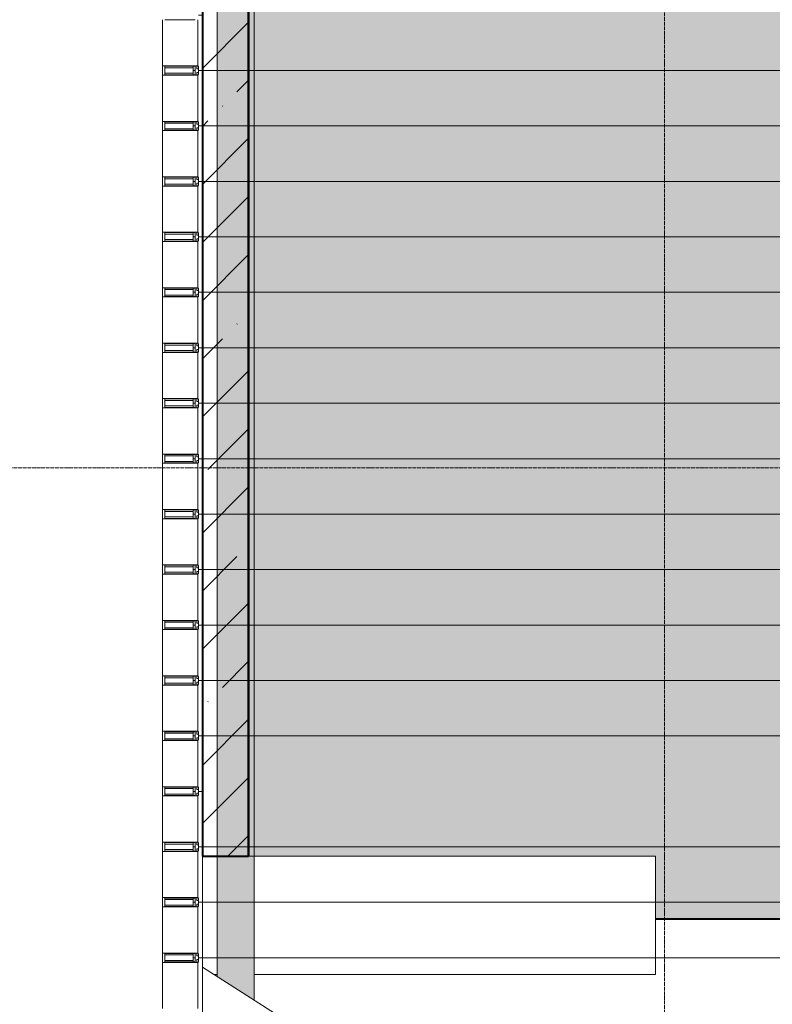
# Model space of a CAD drawing. Header units: millimetres. Extents: x -135639 to 224623, y -383017 to -59102.
# Tile 442 of 494: x 91625 to 95696, y -124924 to -119596. Entities that reach past the tile are written whole.
import ezdxf

# ---------------------------------------------------------------- set-up
doc = ezdxf.new("R2010")
doc.units = ezdxf.units.MM
for name, pattern in [('Линия сетки', [25, 20, -2.5, 0, -2.5]), ('Сверху', [3.96875, 2.38125, -1.5875]), ('Сверху_2_', [4.5, 3, -1.5])]:
    doc.linetypes.add(name, pattern=pattern)
for name, color, linetype, lineweight in [('A-000-M_MASS', 7, 'Continuous', 18), ('A-200-M_WALL', 7, 'Continuous', 18), ('A-200-M_WALL_EXT', 7, 'Continuous', 18), ('A-200-M_WALL_PAT', 7, 'Continuous', 40), ('A-214-M_CURT_WALL', 7, 'Continuous', 18), ('A-215-M_CURT_PANEL', 7, 'Continuous', 18), ('A-242-M_STAIR', 7, 'Continuous', 18), ('A-242-MB_STAIR', 7, 'Сверху_2_', 18), ('Z-030-M_GRID', 7, 'Continuous', 9), ('Z-060-M_DETAIL', 7, 'Continuous', 18)]:
    doc.layers.add(name, color=color, linetype=linetype, lineweight=lineweight)

# ---------------------------------------------------------------- blocks, each defined once
blk = doc.blocks.new('135_SLK_GD_AR_rvt-1-B1_-7_650_')
at = {"layer": 'A-242-M_STAIR', "color": 253, "true_color": 0xaaaaaa}
blk.add_line((100750, 67850), (100750, 68099.7), dxfattribs=at)
at = {"layer": 'A-242-MB_STAIR', "color": 253, "linetype": 'Сверху', "true_color": 0xaaaaaa}
for p, q in [((100750, 73550), (100750, 72950)), ((100750, 72950), (119900, 72950)), ((100750, 69350), (100750, 72950)), ((100750, 72950), (119900, 72950)), ((100750, 72650), (119600, 72650)), ((100750, 72650), (119600, 72650)), ((100750, 72350), (119300, 72350)), ((100750, 72350), (119300, 72350)), ((100750, 72050), (119000, 72050)), ((100750, 72050), (119000, 72050)), ((100750, 71750), (118700, 71750)), ((100750, 71750), (118700, 71750)), ((100750, 71450), (118400, 71450)), ((100750, 71450), (118400, 71450)), ((100750, 71150), (118100, 71150)), ((100750, 71150), (118100, 71150)), ((100750, 70850), (117800, 70850)), ((100750, 70850), (117800, 70850)), ((100750, 70550), (117500, 70550)), ((100750, 70550), (117500, 70550)), ((100750, 70250), (117200, 70250)), ((100750, 70250), (117200, 70250)), ((100750, 69950), (116900, 69950)), ((100750, 69950), (116900, 69950)), ((100750, 69650), (116600, 69650)), ((100750, 69650), (116600, 69650)), ((100750, 69350), (100750, 68750)), ((100750, 69350), (116300, 69350)), ((100750, 69350), (116300, 69350)), ((100750, 68750), (115700, 68750)), ((100750, 68099.7), (100750, 68750)), ((100750, 68750), (115700, 68750)), ((100750, 68450), (115400, 68450)), ((100750, 68450), (115400, 68450)), ((100750, 68150), (115100, 68150)), ((100750, 68150), (115100, 68150))]:
    blk.add_line(p, q, dxfattribs=at)
at = {"layer": 'A-242-MB_STAIR', "color": 253, "linetype": 'Continuous', "true_color": 0xaaaaaa}
blk.add_line((106319.7, 64542.2), (100750, 68099.7), dxfattribs=at)
blk = doc.blocks.new('Засыпка керамзитовым гравием - Засыпка керамзитовым гравием-4842929-B1_-7_650_')
at = {"layer": 'A-000-M_MASS', "lineweight": 9, "true_color": 0xaaaaaa}
h = blk.add_hatch(dxfattribs=at)
h.set_pattern_fill('FP_211', color=253, style=0, pattern_type=2)
h.set_pattern_definition([(0, (-14349.74, -59900.205), (200, 50), [3.353, -146.647, 3.353, -11.647, -800]), (0, (-14349.74, -59900.205), (200, 50), [-165, 3.353, -296.647, 3.353, -146.647, -350]), (0, (-14349.74, -59900.205), (200, 50), [-615, 3.353, -96.647, 3.353, -246.647]), (120, (-14273.54, -59875.205), (-143.30127, 148.20508), [3.353, -146.647, 3.353, -11.647, -800]), (120, (-14273.54, -59875.205), (-143.30127, 148.20508), [-165, 3.353, -296.647, 3.353, -146.647, -350]), (120, (-14273.54, -59875.205), (-143.30127, 148.20508), [-615, 3.353, -96.647, 3.353, -246.647]), (240, (-14249.74, -59773.205), (-56.69873, -198.20508), [3.353, -146.647, 3.353, -11.647, -800]), (240, (-14249.74, -59773.205), (-56.69873, -198.20508), [-165, 3.353, -296.647, 3.353, -146.647, -350]), (240, (-14249.74, -59773.205), (-56.69873, -198.20508), [-615, 3.353, -96.647, 3.353, -246.647])])
h.paths.add_polyline_path([(92535.3, 8459.7), (92535.3, 17204.1), (86650.3, 17204.1), (86650.3, 8799.8), (88850.3, 8799.8), (88850.3, 8459.7), (90877.9, 8459.7)])
at = {"layer": 'A-000-M_MASS', "color": 253, "lineweight": 40, "true_color": 0xaaaaaa}
for p, q in [((86650.3, 17204.1), (86650.3, 8799.8)), ((88850.3, 8459.7), (92535.3, 8459.7))]:
    blk.add_line(p, q, dxfattribs=at)
at = {"layer": 'A-000-M_MASS', "color": 253, "true_color": 0xaaaaaa}
for p, q in [((86650.3, 8799.8), (88850.3, 8799.8)), ((88850.3, 8799.8), (88850.3, 8459.7)), ((88850.3, 8459.7), (88850.3, 8159.6)), ((88850.3, 8159.6), (86680.3, 8159.6))]:
    blk.add_line(p, q, dxfattribs=at)
blk = doc.blocks.new('135_SLK_K1-2-3_KR_rvt-1-B1_-7_650_')
at = {"layer": 'A-200-M_WALL_PAT', "lineweight": 9, "true_color": 0xaaaaaa}
h = blk.add_hatch(dxfattribs=at)
h.set_pattern_fill('FP_20', color=253, style=0, pattern_type=2)
h.set_pattern_definition([(45, (0, 0), (-314.309, 314.309), []), (45, (314.3, 0), (-314.309, 314.309), [555.625, -111.125, 3.353, -107.772])])
h.paths.add_polyline_path([(101000, 68700), (101000, 77100), (100750, 77100), (100750, 68700)])
at = {"layer": 'A-200-M_WALL_EXT', "color": 253, "lineweight": 40, "true_color": 0xaaaaaa}
for p, q in [((100750, 77100), (100750, 68700)), ((101000, 68700), (101000, 77100)), ((100750, 68700), (101000, 68700))]:
    blk.add_line(p, q, dxfattribs=at)
at = {"layer": 'A-200-M_WALL_EXT', "color": 253, "true_color": 0xaaaaaa}
blk.add_line((100830, 68059), (100813.8, 68059), dxfattribs=at)
at = {"layer": 'A-000-M_MASS', "color": 253, "lineweight": 18, "true_color": 0xaaaaaa}
blk.add_blockref('Засыпка керамзитовым гравием - Засыпка керамзитовым гравием-4842929-B1_-7_650_', (14349.7, 59900.2), dxfattribs=at)
blk = doc.blocks.new('System Panel - A_PAN_Стемалит_25 mm-6404379-B1_-7_650_')
at = {"layer": 'A-215-M_CURT_PANEL', "color": 253, "lineweight": 5, "true_color": 0xaaaaaa}
for p, q in [((150, 0), (-150, 0)), ((-150, 0), (-150, -20)), ((-125, -25), (125, -25)), ((150, -20), (150, 0))]:
    blk.add_line(p, q, dxfattribs=at)
blk = doc.blocks.new('Rectangular Mullion - R_InvisibleFrame_50Wx250H ДЛЯ 25 ММ-6446395-B1_-7_650_')
at = {"layer": 'A-214-M_CURT_WALL', "color": 253, "lineweight": 5, "true_color": 0xaaaaaa}
blk.add_line((100535, 76275), (100535, 76525), dxfattribs=at)
blk = doc.blocks.new('Rectangular Mullion - R_InvisibleFrame_50Wx250H ДЛЯ 25 ММ-6446406-B1_-7_650_')
at = {"layer": 'A-214-M_CURT_WALL', "color": 253, "lineweight": 5, "true_color": 0xaaaaaa}
for p, q in [((-50, 202.3), (-50, 38.6)), ((0, 38.6), (0, 202.3))]:
    blk.add_line(p, q, dxfattribs=at)
blk = doc.blocks.new('System Panel - A_PAN_Стемалит_25 mm-6404383-B1_-7_650_')
at = {"layer": 'A-215-M_CURT_PANEL', "color": 253, "lineweight": 5, "true_color": 0xaaaaaa}
for p, q in [((150, 0), (-150, 0)), ((-150, 0), (-150, -20)), ((150, -20), (150, 0)), ((-125, -25), (125, -25))]:
    blk.add_line(p, q, dxfattribs=at)
blk = doc.blocks.new('Rectangular Mullion - 50Wx250H-3927046-B1_-7_650_')
at = {"layer": 'Z-060-M_DETAIL', "color": 253, "lineweight": 5, "true_color": 0xaaaaaa}
for p, q in [((0, 250), (-25, 250)), ((-25, 250), (-25, 237.3)), ((-25, 65.2), (-25, 250)), ((-25, 250), (0, 250)), ((-23, 237.3), (0, 237.3)), ((-23, 237.3), (0, 237.3)), ((-23, 237.3), (-23, 73.6)), ((0, 237.3), (-14.9, 237.3)), ((-14.9, 237.3), (-14.9, 84)), ((-14.9, 84), (-14.9, 237.3)), ((25, 250), (0, 250)), ((25, 250), (0, 250)), ((14.9, 237.3), (0, 237.3)), ((0, 237.3), (23, 237.3)), ((23, 237.3), (0, 237.3)), ((14.9, 84), (14.9, 237.3)), ((14.9, 84), (14.9, 237.3)), ((23, 237.3), (23, 73.6)), ((25, 237.3), (25, 250)), ((25, 65.2), (25, 250)), ((-25, 73.6), (-25, 65.2)), ((-25, 65.2), (-25, 60.2)), ((-10, 65.2), (-25, 65.2)), ((-25, 65.2), (-25, 60.2)), ((-25, 65.2), (-10, 65.2)), ((-10, 65.2), (-25, 65.2)), ((0, 84), (-23, 84)), ((-23, 84), (-23, 73.6)), ((0, 84), (-23, 84)), ((-23, 73.6), (0, 73.6)), ((0, 73.6), (-23, 73.6)), ((-0.5, 73.6), (-23, 73.6)), ((-14.9, 84), (0, 84)), ((-10, 55), (-14, 55)), ((-14, 55), (-10, 55)), ((-10, 55), (-10, 65.2)), ((-10, 65.2), (-10, 55)), ((-10, 55), (-10, 65.2)), ((-10, 55), (0, 55)), ((0, 55), (-10, 55)), ((0, 84), (14.9, 84)), ((23, 84), (0, 84)), ((0, 84), (0, 73.6)), ((0, 84), (23, 84)), ((0, 73.6), (0, 84)), ((0, 73.6), (23, 73.6)), ((23, 73.6), (0, 73.6)), ((0, 55), (10, 55)), ((0, 55), (10, 55)), ((0.5, 73.6), (23, 73.6)), ((10, 65.2), (10, 55)), ((25, 65.2), (10, 65.2)), ((10, 55), (10, 65.2)), ((10, 65.2), (25, 65.2)), ((10, 65.2), (25, 65.2)), ((10, 55), (10, 65.2)), ((10, 55), (14, 55)), ((10, 55), (14, 55)), ((23, 73.6), (23, 84)), ((25, 65.2), (25, 73.6)), ((25, 65.2), (25, 60.2)), ((25, 60.2), (25, 65.2))]:
    blk.add_line(p, q, dxfattribs=at)
for centre, start, end in [((-14, 69.1), 218.9723, 270), ((-14, 69.1), 218.9723, 270), ((-14, 69.1), 218.9723, 270), ((14, 69.1), 270, 321.0277), ((14, 69.1), 270, 321.0277), ((14, 69.1), 270, 321.0277)]:
    blk.add_arc(centre, 14.1, start, end, dxfattribs=at)
blk = doc.blocks.new('Rectangular Mullion - R_InvisibleFrame_50Wx250H ДЛЯ 25 ММ-6446408-B1_-7_650_')
at = {"layer": 'A-214-M_CURT_WALL', "color": 253, "lineweight": 5, "true_color": 0xaaaaaa}
for p, q in [((-50, 202.3), (-50, 38.6)), ((0, 38.6), (0, 202.3))]:
    blk.add_line(p, q, dxfattribs=at)
blk = doc.blocks.new('System Panel - A_PAN_Стемалит_25 mm-6404387-B1_-7_650_')
at = {"layer": 'A-215-M_CURT_PANEL', "color": 253, "lineweight": 5, "true_color": 0xaaaaaa}
for p, q in [((150, 0), (-150, 0)), ((-150, 0), (-150, -20)), ((-125, -25), (125, -25)), ((150, -20), (150, 0))]:
    blk.add_line(p, q, dxfattribs=at)
blk = doc.blocks.new('Rectangular Mullion - R_InvisibleFrame_50Wx250H ДЛЯ 25 ММ-6446410-B1_-7_650_')
at = {"layer": 'A-214-M_CURT_WALL', "color": 253, "lineweight": 5, "true_color": 0xaaaaaa}
for p, q in [((-50, 202.3), (-50, 38.6)), ((0, 38.6), (0, 202.3))]:
    blk.add_line(p, q, dxfattribs=at)
blk = doc.blocks.new('System Panel - A_PAN_Стемалит_25 mm-6404391-B1_-7_650_')
at = {"layer": 'A-215-M_CURT_PANEL', "color": 253, "lineweight": 5, "true_color": 0xaaaaaa}
for p, q in [((150, 0), (-150, 0)), ((-150, 0), (-150, -20)), ((150, -20), (150, 0)), ((-125, -25), (125, -25))]:
    blk.add_line(p, q, dxfattribs=at)
blk = doc.blocks.new('Rectangular Mullion - R_InvisibleFrame_50Wx250H ДЛЯ 25 ММ-6446412-B1_-7_650_')
at = {"layer": 'A-214-M_CURT_WALL', "color": 253, "lineweight": 5, "true_color": 0xaaaaaa}
for p, q in [((-50, 202.3), (-50, 38.6)), ((0, 38.6), (0, 202.3))]:
    blk.add_line(p, q, dxfattribs=at)
blk = doc.blocks.new('System Panel - A_PAN_Стемалит_25 mm-6404395-B1_-7_650_')
at = {"layer": 'A-215-M_CURT_PANEL', "color": 253, "lineweight": 5, "true_color": 0xaaaaaa}
for p, q in [((150, 0), (-150, 0)), ((-150, 0), (-150, -20)), ((150, -20), (150, 0)), ((-125, -25), (125, -25))]:
    blk.add_line(p, q, dxfattribs=at)
blk = doc.blocks.new('Rectangular Mullion - R_InvisibleFrame_50Wx250H ДЛЯ 25 ММ-6446414-B1_-7_650_')
at = {"layer": 'A-214-M_CURT_WALL', "color": 253, "lineweight": 5, "true_color": 0xaaaaaa}
for p, q in [((-50, 202.3), (-50, 38.6)), ((0, 38.6), (0, 202.3))]:
    blk.add_line(p, q, dxfattribs=at)
blk = doc.blocks.new('System Panel - A_PAN_Стемалит_25 mm-V366-B1_-7_650_')
at = {"layer": 'A-215-M_CURT_PANEL', "color": 253, "lineweight": 5, "true_color": 0xaaaaaa}
for p, q in [((150, 0), (-150, 0)), ((-150, 0), (-150, -20)), ((150, -20), (150, 0)), ((-125, -25), (124.3, -25))]:
    blk.add_line(p, q, dxfattribs=at)
blk = doc.blocks.new('Rectangular Mullion - R_InvisibleFrame_50Wx250H ДЛЯ 25 ММ-V367-B1_-7_650_')
at = {"layer": 'A-214-M_CURT_WALL', "color": 253, "lineweight": 5, "true_color": 0xaaaaaa}
blk.add_line((100535, 69675.7), (100535, 69925), dxfattribs=at)
blk = doc.blocks.new('System Panel - A_PAN_Стемалит_25 mm-6404399-B1_-7_650_')
at = {"layer": 'A-215-M_CURT_PANEL', "color": 253, "lineweight": 5, "true_color": 0xaaaaaa}
for p, q in [((150, 0), (-150, 0)), ((-150, 0), (-150, -20)), ((-125, -25), (125, -25)), ((150, -20), (150, 0))]:
    blk.add_line(p, q, dxfattribs=at)
blk = doc.blocks.new('Rectangular Mullion - R_InvisibleFrame_50Wx250H ДЛЯ 25 ММ-6446416-B1_-7_650_')
at = {"layer": 'A-214-M_CURT_WALL', "color": 253, "lineweight": 5, "true_color": 0xaaaaaa}
for p, q in [((-50, 202.3), (-50, 38.6)), ((0, 38.6), (0, 202.3))]:
    blk.add_line(p, q, dxfattribs=at)
blk = doc.blocks.new('System Panel - A_PAN_Стемалит_25 mm-6404403-B1_-7_650_')
at = {"layer": 'A-215-M_CURT_PANEL', "color": 253, "lineweight": 5, "true_color": 0xaaaaaa}
for p, q in [((150, 0), (-150, 0)), ((-150, 0), (-150, -20)), ((150, -20), (150, 0)), ((-125, -25), (125, -25))]:
    blk.add_line(p, q, dxfattribs=at)
blk = doc.blocks.new('Rectangular Mullion - R_InvisibleFrame_50Wx250H ДЛЯ 25 ММ-6467977-B1_-7_650_')
at = {"layer": 'A-214-M_CURT_WALL', "color": 253, "lineweight": 5, "true_color": 0xaaaaaa}
for p, q in [((-50, 202.3), (-50, 38.6)), ((0, 38.6), (0, 202.3))]:
    blk.add_line(p, q, dxfattribs=at)
blk = doc.blocks.new('System Panel - A_PAN_Стемалит_25 mm-V368-B1_-7_650_')
at = {"layer": 'A-215-M_CURT_PANEL', "color": 253, "lineweight": 5, "true_color": 0xaaaaaa}
for p, q in [((-99.7, 0), (-150, 0)), ((-150, 0), (-150, -20)), ((150, -20), (150, 0)), ((-125, -25), (125, -25))]:
    blk.add_line(p, q, dxfattribs=at)
blk = doc.blocks.new('135_SLK_K3_AR_FCD_rvt-1-B1_-7_650_')
at = {"layer": 'A-200-M_WALL_PAT', "lineweight": 18, "true_color": 0xcbcbcb}
blk.add_hatch(color=9, dxfattribs=at).paths.add_polyline_path([(101030, 67920.9), (101030, 77200), (100830, 77200), (100830, 68048.6), (100922.9, 67989.3)])
at = {"layer": 'A-200-M_WALL', "color": 253, "lineweight": 9, "true_color": 0xaaaaaa}
for p, q in [((100830, 77200), (100830, 68150)), ((101030, 68150), (101030, 77200)), ((100830, 68150), (100830, 68048.6)), ((101030, 67920.9), (101030, 68150))]:
    blk.add_line(p, q, dxfattribs=at)
at = {"layer": 'A-214-M_CURT_WALL', "color": 253, "lineweight": 5, "true_color": 0xaaaaaa, "rotation": 89.99999999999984}
for name, p in [('Rectangular Mullion - R_InvisibleFrame_50Wx250H ДЛЯ 25 ММ-6446406-B1_-7_650_', (100750, 73275)), ('Rectangular Mullion - R_InvisibleFrame_50Wx250H ДЛЯ 25 ММ-6446408-B1_-7_650_', (100750, 72975)), ('Rectangular Mullion - R_InvisibleFrame_50Wx250H ДЛЯ 25 ММ-6446408-B1_-7_650_', (100750, 72675)), ('Rectangular Mullion - R_InvisibleFrame_50Wx250H ДЛЯ 25 ММ-6446408-B1_-7_650_', (100750, 72375)), ('Rectangular Mullion - R_InvisibleFrame_50Wx250H ДЛЯ 25 ММ-6446410-B1_-7_650_', (100750, 72075)), ('Rectangular Mullion - R_InvisibleFrame_50Wx250H ДЛЯ 25 ММ-6446410-B1_-7_650_', (100750, 71775)), ('Rectangular Mullion - R_InvisibleFrame_50Wx250H ДЛЯ 25 ММ-6446410-B1_-7_650_', (100750, 71475)), ('Rectangular Mullion - R_InvisibleFrame_50Wx250H ДЛЯ 25 ММ-6446412-B1_-7_650_', (100750, 71175)), ('Rectangular Mullion - R_InvisibleFrame_50Wx250H ДЛЯ 25 ММ-6446412-B1_-7_650_', (100750, 70875)), ('Rectangular Mullion - R_InvisibleFrame_50Wx250H ДЛЯ 25 ММ-6446412-B1_-7_650_', (100750, 70575)), ('Rectangular Mullion - R_InvisibleFrame_50Wx250H ДЛЯ 25 ММ-6446414-B1_-7_650_', (100750, 70275)), ('Rectangular Mullion - R_InvisibleFrame_50Wx250H ДЛЯ 25 ММ-6446414-B1_-7_650_', (100750, 69975)), ('Rectangular Mullion - R_InvisibleFrame_50Wx250H ДЛЯ 25 ММ-6446414-B1_-7_650_', (100750, 69675)), ('Rectangular Mullion - R_InvisibleFrame_50Wx250H ДЛЯ 25 ММ-6446416-B1_-7_650_', (100750, 69375)), ('Rectangular Mullion - R_InvisibleFrame_50Wx250H ДЛЯ 25 ММ-6446416-B1_-7_650_', (100750, 69075)), ('Rectangular Mullion - R_InvisibleFrame_50Wx250H ДЛЯ 25 ММ-6467977-B1_-7_650_', (100750, 68775)), ('Rectangular Mullion - R_InvisibleFrame_50Wx250H ДЛЯ 25 ММ-6467977-B1_-7_650_', (100750, 68475)), ('Rectangular Mullion - R_InvisibleFrame_50Wx250H ДЛЯ 25 ММ-6467977-B1_-7_650_', (100750, 68175))]:
    blk.add_blockref(name, p, dxfattribs=at)
at = {"layer": 'A-214-M_CURT_WALL', "color": 253, "lineweight": 5, "true_color": 0xaaaaaa}
for name, p in [('Rectangular Mullion - R_InvisibleFrame_50Wx250H ДЛЯ 25 ММ-6446395-B1_-7_650_', (0, -3300)), ('Rectangular Mullion - R_InvisibleFrame_50Wx250H ДЛЯ 25 ММ-6446395-B1_-7_650_', (0, -3600)), ('Rectangular Mullion - R_InvisibleFrame_50Wx250H ДЛЯ 25 ММ-6446395-B1_-7_650_', (0, -3900)), ('Rectangular Mullion - R_InvisibleFrame_50Wx250H ДЛЯ 25 ММ-6446395-B1_-7_650_', (0, -4200)), ('Rectangular Mullion - R_InvisibleFrame_50Wx250H ДЛЯ 25 ММ-6446395-B1_-7_650_', (0, -4500)), ('Rectangular Mullion - R_InvisibleFrame_50Wx250H ДЛЯ 25 ММ-6446395-B1_-7_650_', (0, -4800)), ('Rectangular Mullion - R_InvisibleFrame_50Wx250H ДЛЯ 25 ММ-6446395-B1_-7_650_', (0, -5100)), ('Rectangular Mullion - R_InvisibleFrame_50Wx250H ДЛЯ 25 ММ-6446395-B1_-7_650_', (0, -5400)), ('Rectangular Mullion - R_InvisibleFrame_50Wx250H ДЛЯ 25 ММ-6446395-B1_-7_650_', (0, -5700)), ('Rectangular Mullion - R_InvisibleFrame_50Wx250H ДЛЯ 25 ММ-6446395-B1_-7_650_', (0, -6000)), ('Rectangular Mullion - R_InvisibleFrame_50Wx250H ДЛЯ 25 ММ-6446395-B1_-7_650_', (0, -6300)), ('Rectangular Mullion - R_InvisibleFrame_50Wx250H ДЛЯ 25 ММ-V367-B1_-7_650_', (0, 0)), ('Rectangular Mullion - R_InvisibleFrame_50Wx250H ДЛЯ 25 ММ-6446395-B1_-7_650_', (0, -6900)), ('Rectangular Mullion - R_InvisibleFrame_50Wx250H ДЛЯ 25 ММ-6446395-B1_-7_650_', (0, -7200)), ('Rectangular Mullion - R_InvisibleFrame_50Wx250H ДЛЯ 25 ММ-6446395-B1_-7_650_', (0, -7500)), ('Rectangular Mullion - R_InvisibleFrame_50Wx250H ДЛЯ 25 ММ-6446395-B1_-7_650_', (0, -7800)), ('Rectangular Mullion - R_InvisibleFrame_50Wx250H ДЛЯ 25 ММ-6446395-B1_-7_650_', (0, -8100)), ('Rectangular Mullion - R_InvisibleFrame_50Wx250H ДЛЯ 25 ММ-6446395-B1_-7_650_', (0, -8400))]:
    blk.add_blockref(name, p, dxfattribs=at)
at = {"layer": 'A-214-M_CURT_WALL', "color": 253, "lineweight": 5, "true_color": 0xaaaaaa, "extrusion": (0, 0, -1), "rotation": 270.0000000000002}
for p in [(-100785, 72950), (-100785, 72650), (-100785, 72350), (-100785, 72050), (-100785, 71750), (-100785, 71450), (-100785, 71150), (-100785, 70850), (-100785, 70550), (-100785, 70250), (-100785, 69950), (-100785, 69650), (-100785, 69350), (-100785, 69050), (-100785, 68750), (-100785, 68450), (-100785, 68150)]:
    blk.add_blockref('Rectangular Mullion - 50Wx250H-3927046-B1_-7_650_', p, dxfattribs=at)
at = {"layer": 'A-215-M_CURT_PANEL', "color": 253, "lineweight": 5, "true_color": 0xaaaaaa, "rotation": 269.9999999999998}
for name, p in [('System Panel - A_PAN_Стемалит_25 mm-6404379-B1_-7_650_', (100750, 73100)), ('System Panel - A_PAN_Стемалит_25 mm-6404383-B1_-7_650_', (100750, 72800)), ('System Panel - A_PAN_Стемалит_25 mm-6404383-B1_-7_650_', (100750, 72500)), ('System Panel - A_PAN_Стемалит_25 mm-6404383-B1_-7_650_', (100750, 72200)), ('System Panel - A_PAN_Стемалит_25 mm-6404387-B1_-7_650_', (100750, 71900)), ('System Panel - A_PAN_Стемалит_25 mm-6404387-B1_-7_650_', (100750, 71600)), ('System Panel - A_PAN_Стемалит_25 mm-6404387-B1_-7_650_', (100750, 71300)), ('System Panel - A_PAN_Стемалит_25 mm-6404391-B1_-7_650_', (100750, 71000)), ('System Panel - A_PAN_Стемалит_25 mm-6404391-B1_-7_650_', (100750, 70700)), ('System Panel - A_PAN_Стемалит_25 mm-6404391-B1_-7_650_', (100750, 70400)), ('System Panel - A_PAN_Стемалит_25 mm-6404395-B1_-7_650_', (100750, 70100)), ('System Panel - A_PAN_Стемалит_25 mm-V366-B1_-7_650_', (100750, 69800)), ('System Panel - A_PAN_Стемалит_25 mm-6404395-B1_-7_650_', (100750, 69500)), ('System Panel - A_PAN_Стемалит_25 mm-6404399-B1_-7_650_', (100750, 69200)), ('System Panel - A_PAN_Стемалит_25 mm-6404399-B1_-7_650_', (100750, 68900)), ('System Panel - A_PAN_Стемалит_25 mm-6404403-B1_-7_650_', (100750, 68600)), ('System Panel - A_PAN_Стемалит_25 mm-6404403-B1_-7_650_', (100750, 68300)), ('System Panel - A_PAN_Стемалит_25 mm-V368-B1_-7_650_', (100750, 68000))]:
    blk.add_blockref(name, p, dxfattribs=at)
blk = doc.blocks.new('-1 эт')
at = {"layer": 'Z-030-M_GRID', "color": 253, "linetype": 'Линия сетки', "true_color": 0xaaaaaa}
for p, q in [((100750, -19695), (100750, 133719.9)), ((103250, -19701.1), (103250, 133719.9)), ((155947.3, 70800), (-3682.4, 70800))]:
    blk.add_line(p, q, dxfattribs=at)
at = {"lineweight": 5}
for name in ['135_SLK_GD_AR_rvt-1-B1_-7_650_', '135_SLK_K1-2-3_KR_rvt-1-B1_-7_650_', '135_SLK_K3_AR_FCD_rvt-1-B1_-7_650_']:
    blk.add_blockref(name, (0, 0), dxfattribs=at)

msp = doc.modelspace()

# ---------------------------------------------------------------- block references
msp.add_blockref('-1 эт', (-8136.8, -192821.5))

doc.saveas('drawing.dxf')
